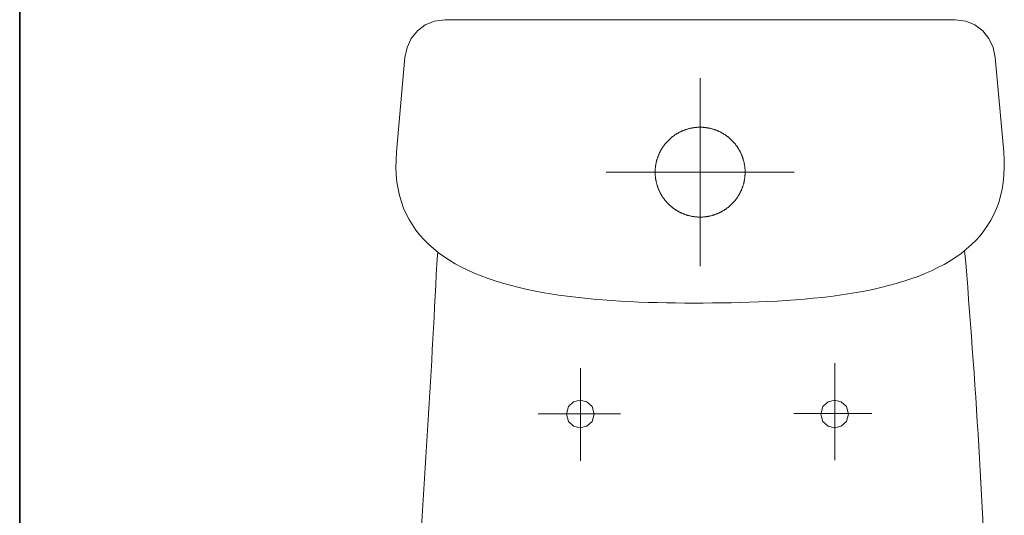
# Model space of a CAD drawing. Header units: inches. Extents: x 27484 to 71626, y -45113 to 39.
# Tile 258 of 280: x 34697 to 34757, y -22939 to -22909. Entities that reach past the tile are written whole.
import ezdxf

# ---------------------------------------------------------------- set-up
doc = ezdxf.new("R2010")
doc.units = ezdxf.units.IN
doc.header["$LTSCALE"] = 50
doc.header["$MEASUREMENT"] = 0
doc.layers.add('A-ARMATURA', color=45, linetype='Continuous', lineweight=5)
doc.layers.add('R-MET-OKN', color=7, linetype='Continuous', lineweight=35)

# ---------------------------------------------------------------- blocks, each defined once
blk = doc.blocks.new('A$C04280096')
at = {"layer": 'A-ARMATURA'}
for p, q in [((-161.82, -0.83), (-155.43, 0)), ((-155.43, 0), (155.43, 0)), ((155.43, 0), (161.82, -0.83)), ((-172.25, -6.79), (-167.48, -3.17)), ((-167.48, -3.17), (-161.82, -0.83)), ((161.82, -0.83), (167.48, -3.17)), ((167.48, -3.17), (172.25, -6.79)), ((-178.58, -16.96), (-176, -11.46)), ((-176, -11.46), (-172.25, -6.79)), ((172.25, -6.79), (176, -11.47)), ((176, -11.47), (178.58, -16.97)), ((-179.85, -23.06), (-178.58, -16.96)), ((178.58, -16.97), (179.85, -23.06)), ((-184.97, -80.5), (-179.85, -23.06)), ((179.85, -23.06), (184.97, -80.5)), ((0, -150.3), (0, -35.69)), ((-4.54, -65.97), (-4.82, -66.02)), ((-4.25, -65.93), (-4.54, -65.97)), ((-3.97, -65.89), (-4.25, -65.93)), ((-3.68, -65.85), (-3.97, -65.89)), ((-3.4, -65.81), (-3.68, -65.85)), ((-3.12, -65.77), (-3.4, -65.81)), ((-2.83, -65.74), (-3.12, -65.77)), ((-2.54, -65.72), (-2.83, -65.74)), ((-2.26, -65.69), (-2.54, -65.72)), ((-1.97, -65.67), (-2.26, -65.69)), ((-1.69, -65.65), (-1.97, -65.67)), ((-1.4, -65.63), (-1.69, -65.65)), ((-1.11, -65.62), (-1.4, -65.63)), ((-0.83, -65.61), (-1.11, -65.62)), ((-0.54, -65.6), (-0.83, -65.61)), ((-0.25, -65.6), (-0.54, -65.6)), ((0.03, -65.6), (-0.25, -65.6)), ((0.32, -65.6), (0.03, -65.6)), ((0.61, -65.6), (0.32, -65.6)), ((0.89, -65.61), (0.61, -65.6)), ((1.18, -65.62), (0.89, -65.61)), ((1.47, -65.64), (1.18, -65.62)), ((1.75, -65.65), (1.47, -65.64)), ((2.04, -65.67), (1.75, -65.65)), ((2.33, -65.7), (2.04, -65.67)), ((2.61, -65.72), (2.33, -65.7)), ((2.9, -65.75), (2.61, -65.72)), ((3.18, -65.78), (2.9, -65.75)), ((3.47, -65.82), (3.18, -65.78)), ((3.75, -65.86), (3.47, -65.82)), ((4.04, -65.9), (3.75, -65.86)), ((4.32, -65.94), (4.04, -65.9)), ((4.6, -65.99), (4.32, -65.94)), ((4.88, -66.04), (4.6, -65.99)), ((-17.44, -71.86), (-17.66, -72.05)), ((-17.21, -71.68), (-17.44, -71.86)), ((-16.99, -71.5), (-17.21, -71.68)), ((-16.76, -71.32), (-16.99, -71.5)), ((-16.54, -71.15), (-16.76, -71.32)), ((-16.31, -70.98), (-16.54, -71.15)), ((-16.08, -70.81), (-16.31, -70.98)), ((-15.84, -70.64), (-16.08, -70.81)), ((-15.61, -70.48), (-15.84, -70.64)), ((-15.37, -70.32), (-15.61, -70.48)), ((-15.13, -70.16), (-15.37, -70.32)), ((-14.89, -70), (-15.13, -70.16)), ((-14.65, -69.84), (-14.89, -70)), ((-14.41, -69.69), (-14.65, -69.84)), ((-14.16, -69.54), (-14.41, -69.69)), ((-13.92, -69.39), (-14.16, -69.54)), ((-13.67, -69.25), (-13.92, -69.39)), ((-13.42, -69.11), (-13.67, -69.25)), ((-13.17, -68.97), (-13.42, -69.11)), ((-12.92, -68.83), (-13.17, -68.97)), ((-12.66, -68.7), (-12.92, -68.83)), ((-12.41, -68.57), (-12.66, -68.7)), ((-12.15, -68.44), (-12.41, -68.57)), ((-11.89, -68.31), (-12.15, -68.44)), ((-11.63, -68.19), (-11.89, -68.31)), ((-11.37, -68.07), (-11.63, -68.19)), ((-11.11, -67.95), (-11.37, -68.07)), ((-10.85, -67.84), (-11.11, -67.95)), ((-10.58, -67.72), (-10.85, -67.84)), ((-10.32, -67.62), (-10.58, -67.72)), ((-10.05, -67.51), (-10.32, -67.62)), ((-9.79, -67.4), (-10.05, -67.51)), ((-9.52, -67.3), (-9.79, -67.4)), ((-9.25, -67.21), (-9.52, -67.3)), ((-8.98, -67.11), (-9.25, -67.21)), ((-8.71, -67.02), (-8.98, -67.11)), ((-8.43, -66.93), (-8.71, -67.02)), ((-8.16, -66.84), (-8.43, -66.93)), ((-7.89, -66.76), (-8.16, -66.84)), ((-7.61, -66.68), (-7.89, -66.76)), ((-7.33, -66.6), (-7.61, -66.68)), ((-7.06, -66.52), (-7.33, -66.6)), ((-6.78, -66.45), (-7.06, -66.52)), ((-6.5, -66.38), (-6.78, -66.45)), ((-6.22, -66.31), (-6.5, -66.38)), ((-5.94, -66.25), (-6.22, -66.31)), ((-5.66, -66.19), (-5.94, -66.25)), ((-5.38, -66.13), (-5.66, -66.19)), ((-5.1, -66.08), (-5.38, -66.13)), ((-4.82, -66.02), (-5.1, -66.08)), ((5.17, -66.09), (4.88, -66.04)), ((5.45, -66.14), (5.17, -66.09)), ((5.73, -66.2), (5.45, -66.14)), ((6.01, -66.26), (5.73, -66.2)), ((6.29, -66.33), (6.01, -66.26)), ((6.57, -66.4), (6.29, -66.33)), ((6.85, -66.47), (6.57, -66.4)), ((7.12, -66.54), (6.85, -66.47)), ((7.4, -66.62), (7.12, -66.54)), ((7.68, -66.69), (7.4, -66.62)), ((7.95, -66.78), (7.68, -66.69)), ((8.22, -66.86), (7.95, -66.78)), ((8.5, -66.95), (8.22, -66.86)), ((8.77, -67.04), (8.5, -66.95)), ((9.04, -67.13), (8.77, -67.04)), ((9.31, -67.23), (9.04, -67.13)), ((9.58, -67.33), (9.31, -67.23)), ((9.85, -67.43), (9.58, -67.33)), ((10.12, -67.53), (9.85, -67.43)), ((10.38, -67.64), (10.12, -67.53)), ((10.65, -67.75), (10.38, -67.64)), ((10.91, -67.86), (10.65, -67.75)), ((11.17, -67.98), (10.91, -67.86)), ((11.43, -68.1), (11.17, -67.98)), ((11.69, -68.22), (11.43, -68.1)), ((11.95, -68.34), (11.69, -68.22)), ((12.21, -68.47), (11.95, -68.34)), ((12.47, -68.6), (12.21, -68.47)), ((12.72, -68.73), (12.47, -68.6)), ((12.98, -68.86), (12.72, -68.73)), ((13.23, -69), (12.98, -68.86)), ((13.48, -69.14), (13.23, -69)), ((13.73, -69.28), (13.48, -69.14)), ((13.97, -69.43), (13.73, -69.28)), ((14.22, -69.58), (13.97, -69.43)), ((14.46, -69.73), (14.22, -69.58)), ((14.71, -69.88), (14.46, -69.73)), ((14.95, -70.03), (14.71, -69.88)), ((15.19, -70.19), (14.95, -70.03)), ((15.43, -70.35), (15.19, -70.19)), ((15.66, -70.52), (15.43, -70.35)), ((15.9, -70.68), (15.66, -70.52)), ((16.13, -70.85), (15.9, -70.68)), ((16.36, -71.02), (16.13, -70.85)), ((16.59, -71.19), (16.36, -71.02)), ((16.82, -71.37), (16.59, -71.19)), ((17.04, -71.54), (16.82, -71.37)), ((17.27, -71.72), (17.04, -71.54)), ((17.49, -71.91), (17.27, -71.72)), ((17.71, -72.09), (17.49, -71.91)), ((-22.8, -77.8), (-22.96, -78.04)), ((-22.64, -77.57), (-22.8, -77.8)), ((-22.48, -77.33), (-22.64, -77.57)), ((-22.31, -77.09), (-22.48, -77.33)), ((-22.14, -76.86), (-22.31, -77.09)), ((-21.97, -76.63), (-22.14, -76.86)), ((-21.8, -76.4), (-21.97, -76.63)), ((-21.63, -76.17), (-21.8, -76.4)), ((-21.45, -75.95), (-21.63, -76.17)), ((-21.27, -75.73), (-21.45, -75.95)), ((-21.09, -75.5), (-21.27, -75.73)), ((-20.9, -75.28), (-21.09, -75.5)), ((-20.72, -75.07), (-20.9, -75.28)), ((-20.53, -74.85), (-20.72, -75.07)), ((-20.34, -74.64), (-20.53, -74.85)), ((-20.14, -74.42), (-20.34, -74.64)), ((-19.95, -74.21), (-20.14, -74.42)), ((-19.75, -74.01), (-19.95, -74.21)), ((-19.55, -73.8), (-19.75, -74.01)), ((-19.35, -73.6), (-19.55, -73.8)), ((-19.14, -73.39), (-19.35, -73.6)), ((-18.94, -73.2), (-19.14, -73.39)), ((-18.73, -73), (-18.94, -73.2)), ((-18.52, -72.8), (-18.73, -73)), ((-18.31, -72.61), (-18.52, -72.8)), ((-18.09, -72.42), (-18.31, -72.61)), ((-17.87, -72.23), (-18.09, -72.42)), ((-17.66, -72.05), (-17.87, -72.23)), ((17.93, -72.28), (17.71, -72.09)), ((18.14, -72.46), (17.93, -72.28)), ((18.36, -72.66), (18.14, -72.46)), ((18.57, -72.85), (18.36, -72.66)), ((18.78, -73.04), (18.57, -72.85)), ((18.99, -73.24), (18.78, -73.04)), ((19.19, -73.44), (18.99, -73.24)), ((19.39, -73.64), (19.19, -73.44)), ((19.6, -73.85), (19.39, -73.64)), ((19.8, -74.05), (19.6, -73.85)), ((19.99, -74.26), (19.8, -74.05)), ((20.19, -74.47), (19.99, -74.26)), ((20.38, -74.69), (20.19, -74.47)), ((20.57, -74.9), (20.38, -74.69)), ((20.76, -75.12), (20.57, -74.9)), ((20.95, -75.33), (20.76, -75.12)), ((21.13, -75.56), (20.95, -75.33)), ((21.31, -75.78), (21.13, -75.56)), ((21.49, -76), (21.31, -75.78)), ((21.67, -76.23), (21.49, -76)), ((21.84, -76.46), (21.67, -76.23)), ((22.01, -76.69), (21.84, -76.46)), ((22.18, -76.92), (22.01, -76.69)), ((22.35, -77.15), (22.18, -76.92)), ((22.51, -77.38), (22.35, -77.15)), ((22.68, -77.62), (22.51, -77.38)), ((22.84, -77.86), (22.68, -77.62)), ((22.99, -78.1), (22.84, -77.86)), ((-185.28, -85.38), (-184.97, -80.5)), ((-25.86, -83.95), (-25.95, -84.22)), ((-25.76, -83.68), (-25.86, -83.95)), ((-25.67, -83.41), (-25.76, -83.68)), ((-25.56, -83.14), (-25.67, -83.41)), ((-25.46, -82.88), (-25.56, -83.14)), ((-25.35, -82.61), (-25.46, -82.88)), ((-25.24, -82.34), (-25.35, -82.61)), ((-25.13, -82.08), (-25.24, -82.34)), ((-25.01, -81.82), (-25.13, -82.08)), ((-24.89, -81.56), (-25.01, -81.82)), ((-24.77, -81.3), (-24.89, -81.56)), ((-24.65, -81.04), (-24.77, -81.3)), ((-24.52, -80.78), (-24.65, -81.04)), ((-24.39, -80.52), (-24.52, -80.78)), ((-24.26, -80.27), (-24.39, -80.52)), ((-24.13, -80.02), (-24.26, -80.27)), ((-23.99, -79.76), (-24.13, -80.02)), ((-23.85, -79.51), (-23.99, -79.76)), ((-23.71, -79.26), (-23.85, -79.51)), ((-23.56, -79.02), (-23.71, -79.26)), ((-23.42, -78.77), (-23.56, -79.02)), ((-23.27, -78.53), (-23.42, -78.77)), ((-23.11, -78.28), (-23.27, -78.53)), ((-22.96, -78.04), (-23.11, -78.28)), ((23.15, -78.34), (22.99, -78.1)), ((23.3, -78.58), (23.15, -78.34)), ((23.45, -78.83), (23.3, -78.58)), ((23.6, -79.08), (23.45, -78.83)), ((23.74, -79.32), (23.6, -79.08)), ((23.88, -79.57), (23.74, -79.32)), ((24.02, -79.82), (23.88, -79.57)), ((24.16, -80.08), (24.02, -79.82)), ((24.29, -80.33), (24.16, -80.08)), ((24.42, -80.58), (24.29, -80.33)), ((24.55, -80.84), (24.42, -80.58)), ((24.68, -81.1), (24.55, -80.84)), ((24.8, -81.36), (24.68, -81.1)), ((24.92, -81.62), (24.8, -81.36)), ((25.04, -81.88), (24.92, -81.62)), ((25.16, -82.14), (25.04, -81.88)), ((25.27, -82.41), (25.16, -82.14)), ((25.38, -82.67), (25.27, -82.41)), ((25.48, -82.94), (25.38, -82.67)), ((25.59, -83.21), (25.48, -82.94)), ((25.69, -83.47), (25.59, -83.21)), ((25.79, -83.74), (25.69, -83.47)), ((25.88, -84.01), (25.79, -83.74)), ((184.97, -80.5), (185.28, -85.44)), ((-185.34, -90.09), (-185.28, -85.38)), ((-27.21, -89.81), (-27.24, -90.09)), ((-27.18, -89.52), (-27.21, -89.81)), ((-27.14, -89.24), (-27.18, -89.52)), ((-27.1, -88.96), (-27.14, -89.24)), ((-27.05, -88.67), (-27.1, -88.96)), ((-27.01, -88.39), (-27.05, -88.67)), ((-26.96, -88.11), (-27.01, -88.39)), ((-26.9, -87.82), (-26.96, -88.11)), ((-26.85, -87.54), (-26.9, -87.82)), ((-26.79, -87.26), (-26.85, -87.54)), ((-26.73, -86.98), (-26.79, -87.26)), ((-26.66, -86.7), (-26.73, -86.98)), ((-26.6, -86.42), (-26.66, -86.7)), ((-26.53, -86.15), (-26.6, -86.42)), ((-26.45, -85.87), (-26.53, -86.15)), ((-26.38, -85.59), (-26.45, -85.87)), ((-26.3, -85.32), (-26.38, -85.59)), ((-26.22, -85.04), (-26.3, -85.32)), ((-26.13, -84.77), (-26.22, -85.04)), ((-26.04, -84.49), (-26.13, -84.77)), ((-25.95, -84.22), (-26.04, -84.49)), ((25.98, -84.29), (25.88, -84.01)), ((26.07, -84.56), (25.98, -84.29)), ((26.15, -84.83), (26.07, -84.56)), ((26.24, -85.11), (26.15, -84.83)), ((26.32, -85.38), (26.24, -85.11)), ((26.4, -85.66), (26.32, -85.38)), ((26.47, -85.93), (26.4, -85.66)), ((26.54, -86.21), (26.47, -85.93)), ((26.61, -86.49), (26.54, -86.21)), ((26.68, -86.77), (26.61, -86.49)), ((26.74, -87.05), (26.68, -86.77)), ((26.8, -87.33), (26.74, -87.05)), ((26.86, -87.61), (26.8, -87.33)), ((26.92, -87.89), (26.86, -87.61)), ((26.97, -88.17), (26.92, -87.89)), ((27.02, -88.46), (26.97, -88.17)), ((27.06, -88.74), (27.02, -88.46)), ((27.11, -89.02), (27.06, -88.74)), ((27.15, -89.31), (27.11, -89.02)), ((27.18, -89.59), (27.15, -89.31)), ((27.22, -89.88), (27.18, -89.59)), ((27.25, -90.16), (27.22, -89.88)), ((185.28, -85.44), (185.34, -90.2)), ((-185.15, -94.62), (-185.34, -90.09)), ((-184.71, -99), (-185.15, -94.62)), ((-57.3, -92.99), (57.3, -92.99)), ((-27.39, -92.67), (-27.4, -92.96)), ((-27.4, -92.96), (-27.39, -93.24)), ((-27.38, -92.1), (-27.39, -92.38)), ((-27.39, -92.38), (-27.39, -92.67)), ((-27.39, -93.24), (-27.39, -93.53)), ((-27.39, -93.53), (-27.38, -93.82)), ((-27.37, -91.81), (-27.38, -92.1)), ((-27.38, -93.82), (-27.37, -94.1)), ((-27.36, -91.52), (-27.37, -91.81)), ((-27.37, -94.1), (-27.36, -94.39)), ((-27.34, -91.24), (-27.36, -91.52)), ((-27.36, -94.39), (-27.34, -94.68)), ((-27.32, -90.95), (-27.34, -91.24)), ((-27.34, -94.68), (-27.32, -94.96)), ((-27.3, -90.67), (-27.32, -90.95)), ((-27.32, -94.96), (-27.3, -95.25)), ((-27.27, -90.38), (-27.3, -90.67)), ((-27.3, -95.25), (-27.28, -95.54)), ((-27.28, -95.54), (-27.25, -95.82)), ((-27.24, -90.09), (-27.27, -90.38)), ((-27.25, -95.82), (-27.22, -96.11)), ((27.21, -96.18), (27.24, -95.89)), ((27.24, -95.89), (27.27, -95.61)), ((27.28, -90.45), (27.25, -90.16)), ((27.27, -95.61), (27.3, -95.32)), ((27.3, -90.73), (27.28, -90.45)), ((27.32, -91.02), (27.3, -90.73)), ((27.3, -95.32), (27.32, -95.04)), ((27.34, -91.3), (27.32, -91.02)), ((27.32, -95.04), (27.34, -94.75)), ((27.36, -91.59), (27.34, -91.3)), ((27.34, -94.75), (27.36, -94.46)), ((27.37, -91.88), (27.36, -91.59)), ((27.36, -94.46), (27.37, -94.18)), ((27.38, -92.16), (27.37, -91.88)), ((27.37, -94.18), (27.38, -93.89)), ((27.39, -92.45), (27.38, -92.16)), ((27.38, -93.89), (27.39, -93.6)), ((27.39, -92.74), (27.39, -92.45)), ((27.4, -93.03), (27.39, -92.74)), ((27.39, -93.32), (27.4, -93.03)), ((27.39, -93.6), (27.39, -93.32)), ((27.4, -92.99), (27.4, -92.99)), ((27.4, -93.03), (27.4, -93.03)), ((185.15, -94.79), (184.7, -99.21)), ((185.34, -90.2), (185.15, -94.79)), ((-184.04, -103.2), (-184.71, -99)), ((-27.22, -96.11), (-27.18, -96.39)), ((-27.18, -96.39), (-27.15, -96.68)), ((-27.15, -96.68), (-27.11, -96.96)), ((-27.11, -96.96), (-27.06, -97.24)), ((-27.06, -97.24), (-27.02, -97.53)), ((-27.02, -97.53), (-26.97, -97.81)), ((-26.97, -97.81), (-26.92, -98.09)), ((-26.92, -98.09), (-26.86, -98.37)), ((-26.86, -98.37), (-26.8, -98.65)), ((-26.8, -98.65), (-26.74, -98.93)), ((-26.74, -98.93), (-26.68, -99.21)), ((-26.68, -99.21), (-26.61, -99.49)), ((-26.61, -99.49), (-26.54, -99.77)), ((-26.54, -99.77), (-26.47, -100.05)), ((-26.47, -100.05), (-26.4, -100.33)), ((-26.4, -100.33), (-26.32, -100.6)), ((-26.32, -100.6), (-26.24, -100.88)), ((-26.24, -100.88), (-26.15, -101.15)), ((-26.15, -101.15), (-26.07, -101.42)), ((-26.07, -101.42), (-25.98, -101.7)), ((-25.98, -101.7), (-25.88, -101.97)), ((-25.88, -101.97), (-25.79, -102.24)), ((25.86, -102.04), (25.95, -101.77)), ((25.95, -101.77), (26.04, -101.49)), ((26.04, -101.49), (26.13, -101.22)), ((26.13, -101.22), (26.22, -100.95)), ((26.22, -100.95), (26.3, -100.67)), ((26.3, -100.67), (26.38, -100.4)), ((26.38, -100.4), (26.45, -100.12)), ((26.45, -100.12), (26.53, -99.84)), ((26.53, -99.84), (26.6, -99.56)), ((26.6, -99.56), (26.66, -99.28)), ((26.66, -99.28), (26.73, -99)), ((26.73, -99), (26.79, -98.72)), ((26.79, -98.72), (26.85, -98.44)), ((26.85, -98.44), (26.9, -98.16)), ((26.9, -98.16), (26.96, -97.88)), ((26.96, -97.88), (27.01, -97.6)), ((27.01, -97.6), (27.05, -97.32)), ((27.05, -97.32), (27.1, -97.03)), ((27.1, -97.03), (27.14, -96.75)), ((27.14, -96.75), (27.17, -96.46)), ((27.17, -96.46), (27.21, -96.18)), ((184.7, -99.21), (184.02, -103.46)), ((-183.13, -107.25), (-184.04, -103.2)), ((-182, -111.14), (-183.13, -107.25)), ((-25.79, -102.24), (-25.69, -102.51)), ((-25.69, -102.51), (-25.59, -102.78)), ((-25.59, -102.78), (-25.48, -103.04)), ((-25.48, -103.04), (-25.38, -103.31)), ((-25.38, -103.31), (-25.27, -103.58)), ((-25.27, -103.58), (-25.16, -103.84)), ((-25.16, -103.84), (-25.04, -104.1)), ((-25.04, -104.1), (-24.92, -104.36)), ((-24.92, -104.36), (-24.8, -104.62)), ((-24.8, -104.62), (-24.68, -104.88)), ((-24.68, -104.88), (-24.55, -105.14)), ((-24.55, -105.14), (-24.43, -105.4)), ((-24.43, -105.4), (-24.29, -105.65)), ((-24.29, -105.65), (-24.16, -105.91)), ((-24.16, -105.91), (-24.02, -106.16)), ((-24.02, -106.16), (-23.88, -106.41)), ((-23.88, -106.41), (-23.74, -106.66)), ((-23.74, -106.66), (-23.6, -106.91)), ((-23.6, -106.91), (-23.45, -107.15)), ((-23.45, -107.15), (-23.3, -107.4)), ((-23.3, -107.4), (-23.15, -107.64)), ((-23.15, -107.64), (-23, -107.88)), ((-23, -107.88), (-22.84, -108.12)), ((22.8, -108.18), (22.96, -107.94)), ((22.96, -107.94), (23.11, -107.7)), ((23.11, -107.7), (23.26, -107.46)), ((23.26, -107.46), (23.41, -107.22)), ((23.41, -107.22), (23.56, -106.97)), ((23.56, -106.97), (23.71, -106.72)), ((23.71, -106.72), (23.85, -106.47)), ((23.85, -106.47), (23.99, -106.22)), ((23.99, -106.22), (24.13, -105.97)), ((24.13, -105.97), (24.26, -105.72)), ((24.26, -105.72), (24.39, -105.46)), ((24.39, -105.46), (24.52, -105.21)), ((24.52, -105.21), (24.65, -104.95)), ((24.65, -104.95), (24.77, -104.69)), ((24.77, -104.69), (24.89, -104.43)), ((24.89, -104.43), (25.01, -104.17)), ((25.01, -104.17), (25.13, -103.91)), ((25.13, -103.91), (25.24, -103.64)), ((25.24, -103.64), (25.35, -103.38)), ((25.35, -103.38), (25.46, -103.11)), ((25.46, -103.11), (25.56, -102.85)), ((25.56, -102.85), (25.66, -102.58)), ((25.66, -102.58), (25.76, -102.31)), ((25.76, -102.31), (25.86, -102.04)), ((183.1, -107.54), (181.95, -111.46)), ((184.02, -103.46), (183.1, -107.54)), ((-180.65, -114.88), (-182, -111.14)), ((-22.84, -108.12), (-22.68, -108.36)), ((-22.68, -108.36), (-22.52, -108.6)), ((-22.52, -108.6), (-22.35, -108.83)), ((-22.35, -108.83), (-22.18, -109.07)), ((-22.18, -109.07), (-22.01, -109.3)), ((-22.01, -109.3), (-21.84, -109.53)), ((-21.84, -109.53), (-21.67, -109.76)), ((-21.67, -109.76), (-21.49, -109.98)), ((-21.49, -109.98), (-21.31, -110.21)), ((-21.31, -110.21), (-21.13, -110.43)), ((-21.13, -110.43), (-20.95, -110.65)), ((-20.95, -110.65), (-20.76, -110.87)), ((-20.76, -110.87), (-20.57, -111.08)), ((-20.57, -111.08), (-20.38, -111.3)), ((-20.38, -111.3), (-20.19, -111.51)), ((-20.19, -111.51), (-19.99, -111.72)), ((-19.99, -111.72), (-19.8, -111.93)), ((-19.8, -111.93), (-19.6, -112.13)), ((-19.6, -112.13), (-19.4, -112.34)), ((-19.4, -112.34), (-19.19, -112.54)), ((-19.19, -112.54), (-18.99, -112.74)), ((-18.99, -112.74), (-18.78, -112.94)), ((-18.78, -112.94), (-18.57, -113.13)), ((-18.57, -113.13), (-18.36, -113.33)), ((-18.36, -113.33), (-18.14, -113.52)), ((-18.14, -113.52), (-17.93, -113.71)), ((-17.93, -113.71), (-17.71, -113.89)), ((-17.71, -113.89), (-17.49, -114.08)), ((17.43, -114.12), (17.65, -113.94)), ((17.65, -113.94), (17.87, -113.76)), ((17.87, -113.76), (18.09, -113.57)), ((18.09, -113.57), (18.3, -113.38)), ((18.3, -113.38), (18.52, -113.18)), ((18.52, -113.18), (18.73, -112.99)), ((18.73, -112.99), (18.94, -112.79)), ((18.94, -112.79), (19.14, -112.59)), ((19.14, -112.59), (19.35, -112.39)), ((19.35, -112.39), (19.55, -112.19)), ((19.55, -112.19), (19.75, -111.98)), ((19.75, -111.98), (19.95, -111.77)), ((19.95, -111.77), (20.14, -111.56)), ((20.14, -111.56), (20.33, -111.35)), ((20.33, -111.35), (20.53, -111.14)), ((20.53, -111.14), (20.71, -110.92)), ((20.71, -110.92), (20.9, -110.7)), ((20.9, -110.7), (21.09, -110.48)), ((21.09, -110.48), (21.27, -110.26)), ((21.27, -110.26), (21.45, -110.04)), ((21.45, -110.04), (21.62, -109.81)), ((21.62, -109.81), (21.8, -109.59)), ((21.8, -109.59), (21.97, -109.36)), ((21.97, -109.36), (22.14, -109.13)), ((22.14, -109.13), (22.31, -108.89)), ((22.31, -108.89), (22.47, -108.66)), ((22.47, -108.66), (22.64, -108.42)), ((22.64, -108.42), (22.8, -108.18)), ((181.95, -111.46), (180.58, -115.23)), ((-179.08, -118.47), (-180.65, -114.88)), ((-177.3, -121.91), (-179.08, -118.47)), ((-17.49, -114.08), (-17.27, -114.26)), ((-17.27, -114.26), (-17.04, -114.44)), ((-17.04, -114.44), (-16.82, -114.62)), ((-16.82, -114.62), (-16.59, -114.79)), ((-16.59, -114.79), (-16.36, -114.96)), ((-16.36, -114.96), (-16.13, -115.14)), ((-16.13, -115.14), (-15.9, -115.3)), ((-15.9, -115.3), (-15.66, -115.47)), ((-15.66, -115.47), (-15.43, -115.63)), ((-15.43, -115.63), (-15.19, -115.79)), ((-15.19, -115.79), (-14.95, -115.95)), ((-14.95, -115.95), (-14.71, -116.1)), ((-14.71, -116.1), (-14.47, -116.26)), ((-14.47, -116.26), (-14.22, -116.41)), ((-14.22, -116.41), (-13.98, -116.55)), ((-13.98, -116.55), (-13.73, -116.7)), ((-13.73, -116.7), (-13.48, -116.84)), ((-13.48, -116.84), (-13.23, -116.98)), ((-13.23, -116.98), (-12.98, -117.12)), ((-12.98, -117.12), (-12.72, -117.25)), ((-12.72, -117.25), (-12.47, -117.39)), ((-12.47, -117.39), (-12.21, -117.52)), ((-12.21, -117.52), (-11.96, -117.64)), ((-11.96, -117.64), (-11.7, -117.77)), ((-11.7, -117.77), (-11.44, -117.89)), ((-11.44, -117.89), (-11.18, -118.01)), ((-11.18, -118.01), (-10.91, -118.12)), ((-10.91, -118.12), (-10.65, -118.23)), ((-10.65, -118.23), (-10.38, -118.34)), ((-10.38, -118.34), (-10.12, -118.45)), ((-10.12, -118.45), (-9.85, -118.56)), ((-9.85, -118.56), (-9.58, -118.66)), ((-9.58, -118.66), (-9.31, -118.76)), ((-9.31, -118.76), (-9.04, -118.85)), ((-9.04, -118.85), (-8.77, -118.95)), ((-8.77, -118.95), (-8.5, -119.04)), ((-8.5, -119.04), (-8.23, -119.12)), ((-8.23, -119.12), (-7.95, -119.21)), ((-7.95, -119.21), (-7.68, -119.29)), ((-7.68, -119.29), (-7.4, -119.37)), ((-7.4, -119.37), (-7.13, -119.45)), ((-7.13, -119.45), (-6.85, -119.52)), ((-6.85, -119.52), (-6.57, -119.59)), ((-6.57, -119.59), (-6.29, -119.66)), ((-6.29, -119.66), (-6.01, -119.72)), ((-6.01, -119.72), (-5.73, -119.78)), ((-5.73, -119.78), (-5.45, -119.84)), ((-5.45, -119.84), (-5.17, -119.9)), ((-5.17, -119.9), (-4.89, -119.95)), ((-4.89, -119.95), (-4.6, -120)), ((4.53, -120.01), (4.82, -119.96)), ((4.82, -119.96), (5.1, -119.91)), ((5.1, -119.91), (5.38, -119.85)), ((5.38, -119.85), (5.66, -119.8)), ((5.66, -119.8), (5.94, -119.74)), ((5.94, -119.74), (6.22, -119.67)), ((6.22, -119.67), (6.5, -119.61)), ((6.5, -119.61), (6.78, -119.54)), ((6.78, -119.54), (7.06, -119.46)), ((7.06, -119.46), (7.33, -119.39)), ((7.33, -119.39), (7.61, -119.31)), ((7.61, -119.31), (7.88, -119.23)), ((7.88, -119.23), (8.16, -119.15)), ((8.16, -119.15), (8.43, -119.06)), ((8.43, -119.06), (8.7, -118.97)), ((8.7, -118.97), (8.97, -118.88)), ((8.97, -118.88), (9.25, -118.78)), ((9.25, -118.78), (9.52, -118.68)), ((9.52, -118.68), (9.78, -118.58)), ((9.78, -118.58), (10.05, -118.48)), ((10.05, -118.48), (10.32, -118.37)), ((10.32, -118.37), (10.58, -118.26)), ((10.58, -118.26), (10.85, -118.15)), ((10.85, -118.15), (11.11, -118.03)), ((11.11, -118.03), (11.37, -117.92)), ((11.37, -117.92), (11.63, -117.8)), ((11.63, -117.8), (11.89, -117.67)), ((11.89, -117.67), (12.15, -117.55)), ((12.15, -117.55), (12.4, -117.42)), ((12.4, -117.42), (12.66, -117.29)), ((12.66, -117.29), (12.91, -117.15)), ((12.91, -117.15), (13.17, -117.02)), ((13.17, -117.02), (13.42, -116.88)), ((13.42, -116.88), (13.67, -116.74)), ((13.67, -116.74), (13.91, -116.59)), ((13.91, -116.59), (14.16, -116.44)), ((14.16, -116.44), (14.41, -116.3)), ((14.41, -116.3), (14.65, -116.14)), ((14.65, -116.14), (14.89, -115.99)), ((14.89, -115.99), (15.13, -115.83)), ((15.13, -115.83), (15.37, -115.67)), ((15.37, -115.67), (15.6, -115.51)), ((15.6, -115.51), (15.84, -115.34)), ((15.84, -115.34), (16.07, -115.18)), ((16.07, -115.18), (16.3, -115.01)), ((16.3, -115.01), (16.53, -114.84)), ((16.53, -114.84), (16.76, -114.66)), ((16.76, -114.66), (16.99, -114.49)), ((16.99, -114.49), (17.21, -114.31)), ((17.21, -114.31), (17.43, -114.12)), ((178.98, -118.84), (177.18, -122.29)), ((180.58, -115.23), (178.98, -118.84)), ((-175.32, -125.21), (-177.3, -121.91)), ((-173.14, -128.36), (-175.32, -125.21)), ((-4.6, -120), (-4.32, -120.04)), ((-4.32, -120.04), (-4.04, -120.09)), ((-4.04, -120.09), (-3.75, -120.13)), ((-3.75, -120.13), (-3.47, -120.17)), ((-3.47, -120.17), (-3.18, -120.2)), ((-3.18, -120.2), (-2.9, -120.23)), ((-2.9, -120.23), (-2.61, -120.26)), ((-2.61, -120.26), (-2.33, -120.29)), ((-2.33, -120.29), (-2.04, -120.31)), ((-2.04, -120.31), (-1.76, -120.33)), ((-1.76, -120.33), (-1.47, -120.35)), ((-1.47, -120.35), (-1.18, -120.36)), ((-1.18, -120.36), (-0.9, -120.37)), ((-0.9, -120.37), (-0.61, -120.38)), ((-0.61, -120.38), (-0.32, -120.39)), ((-0.32, -120.39), (-0.04, -120.39)), ((-0.04, -120.39), (0.25, -120.39)), ((0.25, -120.39), (0.54, -120.38)), ((0.54, -120.38), (0.82, -120.38)), ((0.82, -120.38), (1.11, -120.37)), ((1.11, -120.37), (1.4, -120.35)), ((1.4, -120.35), (1.68, -120.34)), ((1.68, -120.34), (1.97, -120.32)), ((1.97, -120.32), (2.26, -120.29)), ((2.26, -120.29), (2.54, -120.27)), ((2.54, -120.27), (2.83, -120.24)), ((2.83, -120.24), (3.11, -120.21)), ((3.11, -120.21), (3.4, -120.18)), ((3.4, -120.18), (3.68, -120.14)), ((3.68, -120.14), (3.97, -120.1)), ((3.97, -120.1), (4.25, -120.06)), ((4.25, -120.06), (4.53, -120.01)), ((175.16, -125.6), (172.95, -128.76)), ((177.18, -122.29), (175.16, -125.6)), ((-170.76, -131.37), (-173.14, -128.36)), ((-168.2, -134.25), (-170.76, -131.37)), ((170.54, -131.78), (167.94, -134.67)), ((172.95, -128.76), (170.54, -131.78)), ((-165.45, -137), (-168.2, -134.25)), ((-162.53, -139.61), (-165.45, -137)), ((165.16, -137.41), (162.19, -140.02)), ((167.94, -134.67), (165.16, -137.41)), ((-159.44, -142.1), (-162.53, -139.61)), ((-160.46, -148.9), (-159.94, -143.35)), ((-159.94, -143.35), (-159.8, -141.81)), ((-156.18, -144.47), (-159.44, -142.1)), ((159.06, -142.51), (155.76, -144.86)), ((162.19, -140.02), (159.06, -142.51)), ((161.15, -140.85), (161.32, -142.74)), ((161.32, -142.74), (161.82, -148.3)), ((-152.76, -146.71), (-156.18, -144.47)), ((-149.19, -148.84), (-152.76, -146.71)), ((-145.47, -150.85), (-149.19, -148.84)), ((148.67, -149.21), (144.91, -151.21)), ((152.29, -147.1), (148.67, -149.21)), ((155.76, -144.86), (152.29, -147.1)), ((-141.61, -152.75), (-145.47, -150.85)), ((-137.6, -154.55), (-141.61, -152.75)), ((-133.47, -156.23), (-137.6, -154.55)), ((136.94, -154.87), (132.76, -156.54)), ((140.99, -153.1), (136.94, -154.87)), ((144.91, -151.21), (140.99, -153.1)), ((-129.21, -157.82), (-133.47, -156.23)), ((-124.83, -159.3), (-129.21, -157.82)), ((-120.34, -160.69), (-124.83, -159.3)), ((-115.74, -161.98), (-120.34, -160.69)), ((-111.03, -163.18), (-115.74, -161.98)), ((119.47, -160.93), (114.82, -162.2)), ((124.02, -159.56), (119.47, -160.93)), ((128.45, -158.1), (124.02, -159.56)), ((132.76, -156.54), (128.45, -158.1)), ((-106.22, -164.3), (-111.03, -163.18)), ((-101.32, -165.33), (-106.22, -164.3)), ((-96.34, -166.28), (-101.32, -165.33)), ((-91.27, -167.15), (-96.34, -166.28)), ((-86.13, -167.94), (-91.27, -167.15)), ((-80.92, -168.66), (-86.13, -167.94)), ((90.09, -167.25), (84.9, -168.03)), ((95.21, -166.41), (90.09, -167.25)), ((100.25, -165.48), (95.21, -166.41)), ((105.2, -164.47), (100.25, -165.48)), ((110.06, -163.38), (105.2, -164.47)), ((114.82, -162.2), (110.06, -163.38)), ((-75.64, -169.31), (-80.92, -168.66)), ((-70.3, -169.9), (-75.64, -169.31)), ((-64.91, -170.42), (-70.3, -169.9)), ((-59.47, -170.88), (-64.91, -170.42)), ((-53.99, -171.29), (-59.47, -170.88)), ((-48.48, -171.63), (-53.99, -171.29)), ((-42.93, -171.93), (-48.48, -171.63)), ((-37.36, -172.18), (-42.93, -171.93)), ((-31.76, -172.38), (-37.36, -172.18)), ((-26.15, -172.54), (-31.76, -172.38)), ((-20.54, -172.66), (-26.15, -172.54)), ((-14.92, -172.75), (-20.54, -172.66)), ((-9.3, -172.8), (-14.92, -172.75)), ((-3.69, -172.82), (-9.3, -172.8)), ((1.9, -172.81), (-3.69, -172.82)), ((7.53, -172.78), (1.9, -172.81)), ((1.9, -172.81), (1.9, -172.81)), ((13.18, -172.71), (7.53, -172.78)), ((18.82, -172.62), (13.18, -172.71)), ((24.47, -172.5), (18.82, -172.62)), ((30.11, -172.34), (24.47, -172.5)), ((35.74, -172.14), (30.11, -172.34)), ((41.35, -171.9), (35.74, -172.14)), ((46.93, -171.61), (41.35, -171.9)), ((52.49, -171.27), (46.93, -171.61)), ((58.01, -170.88), (52.49, -171.27)), ((63.5, -170.43), (58.01, -170.88)), ((68.93, -169.93), (63.5, -170.43)), ((74.31, -169.36), (68.93, -169.93)), ((79.64, -168.73), (74.31, -169.36)), ((84.9, -168.03), (79.64, -168.73)), ((82.03, -209.47), (82.03, -268.73)), ((-72.95, -212.51), (-72.95, -269.03)), ((-80.17, -235.82), (-77.06, -233.02)), ((-77.06, -233.02), (-73.01, -232.08)), ((-73.01, -232.08), (-68.97, -233.02)), ((-68.97, -233.02), (-65.86, -235.82)), ((74.8, -235.82), (77.92, -233.02)), ((77.92, -233.02), (81.96, -232.08)), ((81.96, -232.08), (86.01, -233.02)), ((86.01, -233.02), (89.12, -235.82)), ((-81.42, -240.48), (-80.17, -235.82)), ((-65.86, -235.82), (-64.61, -240.48)), ((73.56, -240.48), (74.8, -235.82)), ((89.12, -235.82), (90.37, -240.48)), ((-98.64, -240.47), (-48.47, -240.47)), ((-80.17, -245.15), (-81.42, -240.48)), ((-77.06, -247.95), (-80.17, -245.15)), ((-65.86, -245.15), (-68.97, -247.95)), ((-64.61, -240.49), (-65.86, -245.15)), ((-64.61, -240.48), (-64.61, -240.49)), ((57.18, -240.16), (104.61, -240.16)), ((74.8, -245.15), (73.56, -240.48)), ((77.92, -247.95), (74.8, -245.15)), ((89.12, -245.15), (86, -247.95)), ((90.37, -240.49), (89.12, -245.15)), ((90.37, -240.48), (90.37, -240.49)), ((-73.01, -248.89), (-77.06, -247.95)), ((-68.97, -247.95), (-73.01, -248.89)), ((81.96, -248.89), (77.92, -247.95)), ((86, -247.95), (81.96, -248.89))]:
    blk.add_line(p, q, dxfattribs=at)
at = {"layer": 'A-ARMATURA', "linetype": 'Continuous'}
for centre, radius, start, end in [((-8576.26, 264.4), 8425.94, 355.762455, 357.188478), ((-5010.96, -574.67), 5190.32, 2.07305, 4.71198)]:
    blk.add_arc(centre, radius, start, end, dxfattribs=at)

msp = doc.modelspace()

# ---------------------------------------------------------------- linework, layer by layer
at = {"layer": 'R-MET-OKN'}
msp.add_line((34697.48246, -22871.96968), (34697.48246, -22951.96968), dxfattribs=at)

# ---------------------------------------------------------------- block references
at = {"layer": 'A-ARMATURA', "lineweight": -3, "xscale": 0.09999999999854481, "yscale": 0.09999999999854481, "zscale": 0.09999999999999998, "rotation": 4.585698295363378e-08}
msp.add_blockref('A$C04280096', (34738.94312, -22908.96968), dxfattribs=at)

doc.saveas('drawing.dxf')
